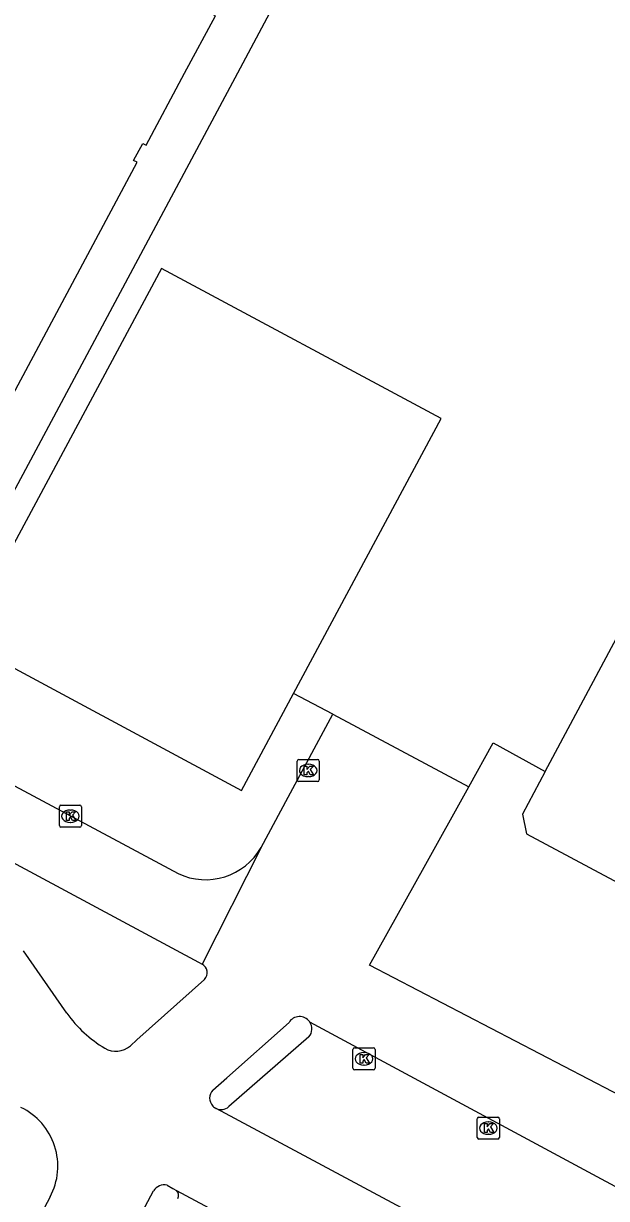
# Model space of a CAD drawing. Extents: x 159489 to 160304, y 383826 to 384530.
# Drawn here: x 159965.7 to 159992.1, y 383949.1 to 384002.3 of the extents above; entities that cross this region are included whole.
import ezdxf

# ---------------------------------------------------------------- set-up
doc = ezdxf.new("R2010")
doc.units = 0
for name, color, linetype in [('IMGEO_Kolk', 7, 'Continuous'), ('IMGEO_Pand', 7, 'Continuous'), ('IMGEO_Parkeervlak_open', 7, 'Continuous'), ('IMGEO_Rijbaan_lokaal_open', 7, 'Continuous')]:
    doc.layers.add(name, color=color, linetype=linetype)

msp = doc.modelspace()

# ---------------------------------------------------------------- linework, layer by layer
at = {"layer": 'IMGEO_Kolk'}
for p, q in [((159978.098, 383968.015), (159978.098, 383968.867)), ((159978.173, 383968.941), (159979.025, 383968.941)), ((159978.586, 383968.721), (159978.611, 383968.721)), ((159979.099, 383968.867), (159979.099, 383968.015)), ((159978.609, 383968.161), (159978.584, 383968.161)), ((159979.025, 383967.941), (159978.173, 383967.941)), ((159967.328, 383965.944), (159967.328, 383966.796)), ((159967.403, 383966.87), (159968.255, 383966.87)), ((159967.816, 383966.65), (159967.841, 383966.65)), ((159968.329, 383966.796), (159968.329, 383965.944)), ((159967.839, 383966.09), (159967.814, 383966.09)), ((159968.255, 383965.87), (159967.403, 383965.87)), ((159980.623, 383954.96), (159980.623, 383955.812)), ((159980.698, 383955.886), (159981.55, 383955.886)), ((159981.624, 383955.812), (159981.624, 383954.96)), ((159981.111, 383955.666), (159981.136, 383955.666)), ((159981.55, 383954.886), (159980.698, 383954.886)), ((159981.134, 383955.106), (159981.109, 383955.106)), ((159986.255, 383951.825), (159986.255, 383952.677)), ((159986.33, 383952.751), (159987.182, 383952.751)), ((159987.256, 383952.677), (159987.256, 383951.825)), ((159986.743, 383952.531), (159986.768, 383952.531)), ((159987.182, 383951.751), (159986.33, 383951.751)), ((159986.766, 383951.971), (159986.741, 383951.971))]:
    msp.add_line(p, q, dxfattribs=at)
for points in [[(159978.098, 383968.015), (159978.098, 383968.867)], [(159978.173, 383968.941), (159979.025, 383968.941)], [(159978.419, 383968.641), (159978.542, 383968.641), (159978.542, 383968.49), (159978.672, 383968.641), (159978.836, 383968.641), (159978.69, 383968.49), (159978.843, 383968.241), (159978.691, 383968.241), (159978.606, 383968.405), (159978.542, 383968.338), (159978.542, 383968.241), (159978.419, 383968.241), (159978.419, 383968.641)], [(159979.099, 383968.867), (159979.099, 383968.015)], [(159979.025, 383967.941), (159978.173, 383967.941)], [(159967.328, 383965.944), (159967.328, 383966.796)], [(159967.403, 383966.87), (159968.255, 383966.87)], [(159967.649, 383966.57), (159967.772, 383966.57), (159967.772, 383966.419), (159967.902, 383966.57), (159968.066, 383966.57), (159967.92, 383966.419), (159968.073, 383966.17), (159967.921, 383966.17), (159967.836, 383966.334), (159967.772, 383966.267), (159967.772, 383966.17), (159967.649, 383966.17), (159967.649, 383966.57)], [(159968.329, 383966.796), (159968.329, 383965.944)], [(159968.255, 383965.87), (159967.403, 383965.87)], [(159980.623, 383954.96), (159980.623, 383955.812)], [(159980.698, 383955.886), (159981.55, 383955.886)], [(159981.624, 383955.812), (159981.624, 383954.96)], [(159980.944, 383955.586), (159981.067, 383955.586), (159981.067, 383955.435), (159981.197, 383955.586), (159981.361, 383955.586), (159981.215, 383955.435), (159981.368, 383955.186), (159981.216, 383955.186), (159981.131, 383955.35), (159981.067, 383955.283), (159981.067, 383955.186), (159980.944, 383955.186), (159980.944, 383955.586)], [(159981.55, 383954.886), (159980.698, 383954.886)], [(159986.255, 383951.825), (159986.255, 383952.677)], [(159986.33, 383952.751), (159987.182, 383952.751)], [(159987.256, 383952.677), (159987.256, 383951.825)], [(159986.576, 383952.451), (159986.699, 383952.451), (159986.699, 383952.3), (159986.829, 383952.451), (159986.993, 383952.451), (159986.847, 383952.3), (159987, 383952.051), (159986.848, 383952.051), (159986.763, 383952.215), (159986.699, 383952.148), (159986.699, 383952.051), (159986.576, 383952.051), (159986.576, 383952.451)], [(159987.182, 383951.751), (159986.33, 383951.751)]]:
    msp.add_lwpolyline(points, dxfattribs=at)
for centre, start, end in [((159978.175, 383968.865), 91.552, 178.448), ((159978.175, 383968.865), 91.552, 178.448), ((159979.023, 383968.865), 1.552, 88.448), ((159979.023, 383968.865), 1.552, 88.448), ((159978.175, 383968.017), 181.552, 268.448), ((159978.175, 383968.017), 181.552, 268.448), ((159979.023, 383968.017), 271.552, 358.448), ((159979.023, 383968.017), 271.552, 358.448), ((159967.405, 383966.794), 91.552, 178.448), ((159967.405, 383966.794), 91.552, 178.448), ((159968.253, 383966.794), 1.552, 88.448), ((159968.253, 383966.794), 1.552, 88.448), ((159967.405, 383965.946), 181.552, 268.448), ((159967.405, 383965.946), 181.552, 268.448), ((159968.253, 383965.946), 271.552, 358.448), ((159968.253, 383965.946), 271.552, 358.448), ((159980.7, 383955.81), 91.552, 178.448), ((159980.7, 383955.81), 91.552, 178.448), ((159981.548, 383955.81), 1.552, 88.448), ((159981.548, 383955.81), 1.552, 88.448), ((159980.7, 383954.962), 181.552, 268.448), ((159980.7, 383954.962), 181.552, 268.448), ((159981.548, 383954.962), 271.552, 358.448), ((159981.548, 383954.962), 271.552, 358.448), ((159986.332, 383952.675), 91.552, 178.448), ((159986.332, 383952.675), 91.552, 178.448), ((159987.18, 383952.675), 1.552, 88.448), ((159987.18, 383952.675), 1.552, 88.448), ((159986.332, 383951.827), 181.552, 268.448), ((159986.332, 383951.827), 181.552, 268.448), ((159987.18, 383951.827), 271.552, 358.448), ((159987.18, 383951.827), 271.552, 358.448)]:
    msp.add_arc(centre, 0.0765, start, end, dxfattribs=at)
for centre, major_axis, ratio, start_param, end_param in [((159978.585, 383968.441), (-0.387, 0.002), 0.722429, 4.712389, 7.853982), ((159978.61, 383968.441), (-0.39, 0.002), 0.717154, 1.570796, 4.712389), ((159967.815, 383966.37), (-0.387, 0.002), 0.722429, 4.712389, 7.853982), ((159967.84, 383966.37), (-0.39, 0.002), 0.717154, 1.570796, 4.712389), ((159981.11, 383955.386), (-0.387, 0.002), 0.722429, 4.712389, 7.853982), ((159981.135, 383955.386), (-0.39, 0.002), 0.717154, 1.570796, 4.712389), ((159986.742, 383952.251), (-0.387, 0.002), 0.722429, 4.712389, 7.853982), ((159986.767, 383952.251), (-0.39, 0.002), 0.717154, 1.570796, 4.712389)]:
    msp.add_ellipse(centre, major_axis=major_axis, ratio=ratio, start_param=start_param, end_param=end_param, dxfattribs=at)
at = {"layer": 'IMGEO_Pand'}
for points in [[(159951.571, 383984.798), (159951.48, 383984.63), (159961.809, 383979.099), (159970.847, 383995.975), (159970.69, 383996.059), (159971.109, 383996.83), (159971.261, 383996.749), (159973.002, 384000), (159974.399, 384002.609), (159967.72, 384006.179), (159969.459, 384009.45), (159959.26, 384014.929), (159951.266, 384000), (159946.709, 383991.489)], [(159989.335, 383968.396), (160002.95, 383993.83), (160003.94, 383993.299), (160011.184, 384006.857), (160010.585, 384007.176), (160010.482, 384006.982), (160010.086, 384007.194), (160010.19, 384007.387), (160009.521, 384007.745)], [(159977.936, 383971.927), (159984.614, 383984.377), (159971.948, 383991.171), (159962.916, 383974.333)], [(159989.335, 383968.396), (159988.299, 383966.46), (159988.489, 383965.57), (159995.29, 383961.94), (160043.799, 383936.049), (160045.309, 383938.84), (160065.57, 383928.01), (160064.04, 383925.219), (160112.846, 383899.104), (160119.339, 383895.63), (160120.16, 383895.88), (160149.23, 383950.19), (160149, 383951.01), (160104.064, 383975.064)], [(159962.916, 383974.333), (159975.582, 383967.539), (159977.936, 383971.927)]]:
    msp.add_lwpolyline(points, dxfattribs=at)
at = {"layer": 'IMGEO_Parkeervlak_open'}
msp.add_lwpolyline([(159978.633, 383956.376), (159974.998, 383953.222)], dxfattribs=at)
for centre, radius, start, end in [((159978.203, 383956.737), 0.561, 319.9887, 36.204), ((159974.652, 383953.608), 0.519, 244.4674, 311.9054), ((159972.399, 383949.197), 0.325, 335.7297, 44.6292)]:
    msp.add_arc(centre, radius, start, end, dxfattribs=at)
at = {"layer": 'IMGEO_Rijbaan_lokaal_open'}
for points in [[(159977.092, 384003.181), (159975.389, 384000), (159962.086, 383975.156)], [(159940.714, 383980.899), (159972.703, 383963.779)], [(159979.718, 383970.987), (159977.936, 383971.927)], [(159976.466, 383964.959), (159977.689, 383967.227), (159979.718, 383970.987)], [(159979.718, 383970.987), (159985.866, 383967.699)], [(159985.866, 383967.699), (159986.97, 383969.685), (159989.335, 383968.396)], [(159993.67, 383953.619), (159993.5, 383953.314), (159981.38, 383959.622), (159983.843, 383964.058), (159985.866, 383967.699)], [(159961.533, 383966.249), (159973.626, 383959.764), (159973.791, 383959.676)], [(159976.466, 383964.959), (159973.791, 383959.676)], [(159967.668, 383957.449), (159965.705, 383960.275)], [(159973.909, 383958.978), (159970.842, 383956.247), (159970.546, 383955.974)], [(159974.283, 383953.972), (159974.916, 383954.531), (159977.728, 383957.037)], [(159978.656, 383957.068), (160037.657, 383925.312)], [(160033.768, 383921.345), (159974.428, 383953.14)], [(159967.154, 383941.042), (159967.366, 383941.479), (159968.678, 383943.936), (159971.596, 383949.407)], [(159972.21, 383949.667), (159972.47, 383949.51), (159972.63, 383949.425)], [(159972.63, 383949.425), (160029.551, 383918.934)], [(159966.91, 383949.135), (159966.077, 383947.569), (159963.593, 383942.959)]]:
    msp.add_lwpolyline(points, dxfattribs=at)
for centre, radius, start, end in [((159973.955, 383966.377), 2.884, 244.2714, 330.5493), ((159973.569, 383959.28), 0.454, 318.4183, 60.7724), ((159972.266, 383960.727), 5.647, 215.4851, 239.3705), ((159978.203, 383956.737), 0.562, 36.1484, 147.6781), ((159969.893, 383956.733), 1.001, 239.7677, 310.7015), ((159974.651, 383953.607), 0.518, 135.2666, 223.942), ((159964.316, 383950.529), 2.945, 331.7577, 64.3377), ((159974.63, 383953.579), 0.483, 223.2227, 245.2696), ((159972.079, 383949.121), 0.561, 76.501, 149.3997)]:
    msp.add_arc(centre, radius, start, end, dxfattribs=at)

doc.saveas('drawing.dxf')
